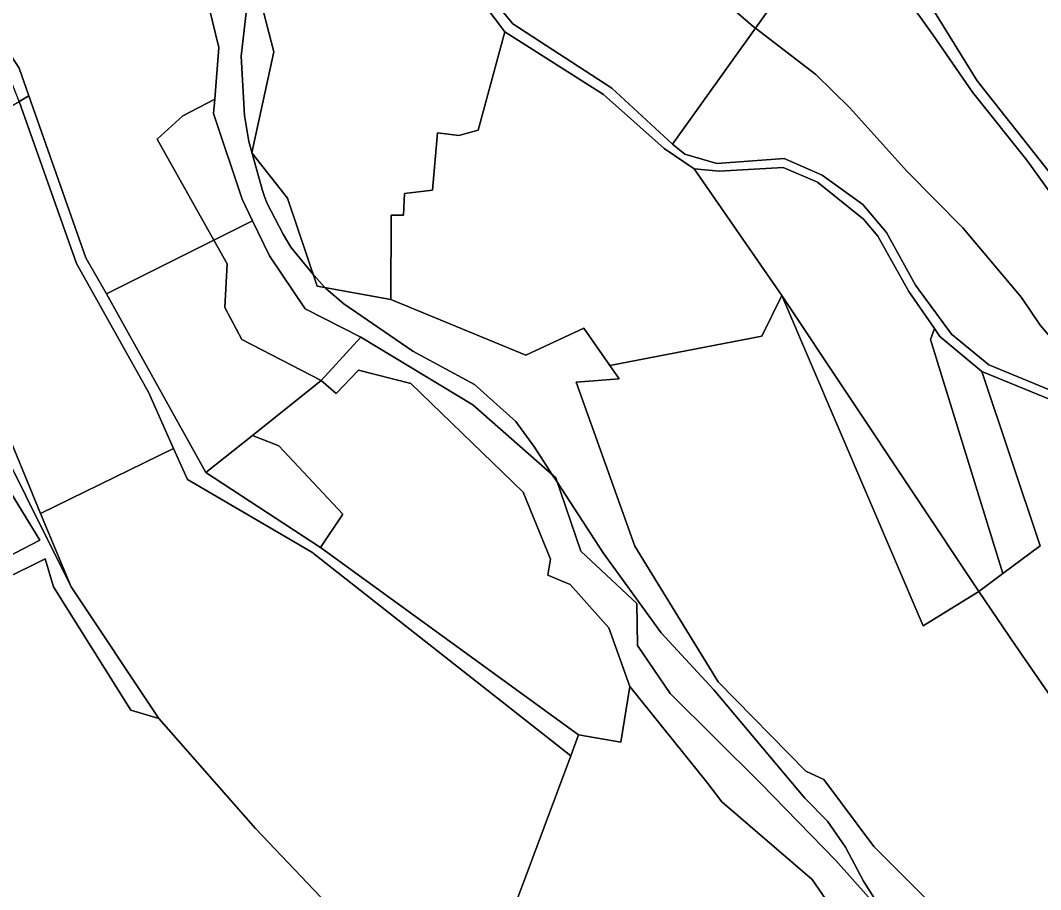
# Model space of a CAD drawing. Extents: x -477304 to -465429, y -1159113 to -1149210.
# Drawn here: x -471923.8 to -471587.7, y -1155960.6 to -1155674.2 of the extents above; entities that cross this region are included whole.
import ezdxf

# ---------------------------------------------------------------- set-up
doc = ezdxf.new("R2010")
doc.units = 0
for name, color, linetype in [('BPEJ_s', 7, 'Continuous'), ('orna_s', 7, 'Continuous'), ('ostatni_s', 7, 'Continuous'), ('PUPFL_s', 7, 'Continuous'), ('trav_porost_s', 7, 'Continuous')]:
    doc.layers.add(name, color=color, linetype=linetype)

msp = doc.modelspace()

# ---------------------------------------------------------------- linework, layer by layer
at = {"layer": 'BPEJ_s'}
for points in [[(-471697.86, -1155662.66), (-471682.35, -1155676.26), (-471681.65, -1155676.79), (-471661.74, -1155691.98), (-471650.48, -1155703.03), (-471631.78, -1155723.85), (-471613.29, -1155742.55), (-471593.95, -1155765.5), (-471587.79, -1155774.64), (-471580.14, -1155783.56)], [(-471580.14, -1155783.56), (-471587.79, -1155774.64), (-471593.95, -1155765.5), (-471613.29, -1155742.55), (-471631.78, -1155723.85), (-471650.48, -1155703.03), (-471661.74, -1155691.98), (-471681.65, -1155676.79), (-471682.35, -1155676.26), (-471697.86, -1155662.66)], [(-471847.59, -1155717.79), (-471847.54, -1155717.57), (-471848.5, -1155714.08), (-471849.99, -1155705.58), (-471851.05, -1155686.03), (-471849.35, -1155670.74)], [(-471849.35, -1155670.74), (-471851.05, -1155686.03), (-471849.99, -1155705.58), (-471848.5, -1155714.08), (-471847.54, -1155717.57), (-471847.59, -1155717.79), (-471847.42, -1155718), (-471844.04, -1155730.23), (-471843.23, -1155732.54), (-471842.56, -1155734.48), (-471837.24, -1155744.68), (-471834.69, -1155748.93), (-471827.27, -1155758), (-471827.05, -1155758.28), (-471823.49, -1155762.23), (-471823.22, -1155762.53), (-471817.27, -1155767.63), (-471794.53, -1155783.14), (-471774.14, -1155794.19), (-471760.54, -1155806.3), (-471754.38, -1155814.8), (-471748.44, -1155823.98), (-471746.83, -1155826.47), (-471731.85, -1155849.64), (-471712.73, -1155875.99), (-471695.31, -1155894.69), (-471665.35, -1155930.38), (-471657.91, -1155938.03), (-471651.96, -1155946.53), (-471645.99, -1155957.8), (-471642.4, -1155963.53)], [(-471642.4, -1155963.53), (-471645.99, -1155957.8), (-471651.96, -1155946.53), (-471657.91, -1155938.03), (-471665.35, -1155930.38), (-471695.31, -1155894.69), (-471712.73, -1155875.99), (-471731.85, -1155849.64), (-471746.83, -1155826.47), (-471748.44, -1155823.98), (-471754.38, -1155814.8), (-471760.54, -1155806.3), (-471774.14, -1155794.19), (-471794.53, -1155783.14), (-471817.27, -1155767.63), (-471823.22, -1155762.53), (-471823.49, -1155762.23), (-471827.05, -1155758.28), (-471827.27, -1155758), (-471834.69, -1155748.93), (-471837.24, -1155744.68), (-471842.56, -1155734.48), (-471843.23, -1155732.54), (-471844.04, -1155730.23), (-471847.42, -1155718), (-471847.59, -1155717.79)]]:
    msp.add_lwpolyline(points, dxfattribs=at)
at = {"layer": 'orna_s'}
msp.add_lwpolyline([(-471963.29, -1155738.18), (-471970.56, -1155728.13), (-471924.18, -1155700.87), (-471905.34, -1155754.27), (-471881.66, -1155796.67), (-471873.39, -1155815.2), (-471917.17, -1155836.7), (-471942.48, -1155775.33), (-471960.1, -1155736.37)], close=True, dxfattribs=at)
at = {"layer": 'ostatni_s'}
for points in [[(-471553.26, -1155774.35), (-471592.2, -1155720.22), (-471610.1, -1155697.81), (-471623.01, -1155679.09), (-471653.18, -1155636.9), (-471682.03, -1155602.9), (-471715.35, -1155572.4), (-471735.78, -1155550.84), (-471742.93, -1155542.3), (-471748.81, -1155535.27), (-471744.67, -1155532.54), (-471743.18, -1155534.24), (-471732.89, -1155545.93), (-471731.68, -1155547.12), (-471711.14, -1155569.08), (-471700.11, -1155578.94), (-471689.08, -1155588.8), (-471675.61, -1155603.49), (-471652.59, -1155629.21), (-471626.32, -1155665.26), (-471608.54, -1155694.15), (-471579.11, -1155731.33)], [(-471776.06, -1155657.66), (-471761.58, -1155675.35), (-471728.99, -1155696.58), (-471708.9, -1155714.99), (-471704.86, -1155718.28), (-471694.35, -1155721.39), (-471672.2, -1155719.74), (-471659.69, -1155725.16), (-471646.28, -1155734.9), (-471638.42, -1155744.11), (-471628.85, -1155761.45), (-471617.05, -1155777.53), (-471604.76, -1155787.69), (-471571.69, -1155801.25)], [(-471583.99, -1155799.26), (-471607.02, -1155789.83), (-471620.85, -1155778.29), (-471622.62, -1155775.73), (-471631.09, -1155763.46), (-471641.28, -1155745.28), (-471646.05, -1155739.68), (-471661.21, -1155727.45), (-471672.48, -1155722.68), (-471693.53, -1155723.85), (-471701.81, -1155723.14), (-471711.72, -1155716.36), (-471731.64, -1155698.59), (-471764.21, -1155678), (-471777.48, -1155660.33)]]:
    msp.add_lwpolyline(points, dxfattribs=at)
for points in [[(-471943.72, -1155660.03), (-471924.24, -1155689.99), (-471921.07, -1155699.04), (-471924.18, -1155700.87), (-471927.8, -1155691.67), (-471932.16, -1155687.43), (-471941.21, -1155674.75), (-471944.74, -1155669), (-471947.72, -1155662.57), (-471952.94, -1155656.89), (-471967.93, -1155642.72), (-471972.26, -1155641.2), (-471983.88, -1155640.49), (-471989.76, -1155642.15), (-472000.47, -1155634.07), (-471999.11, -1155632.04), (-471994.85, -1155633.42), (-471982.5, -1155637.43), (-471968.73, -1155639.36)], [(-471960.1, -1155736.37), (-471942.48, -1155775.33), (-471917.17, -1155836.7), (-471907.04, -1155860.8), (-471936.85, -1155801.34), (-471947.03, -1155775.42), (-471963.29, -1155738.18)]]:
    msp.add_lwpolyline(points, close=True, dxfattribs=at)
at = {"layer": 'PUPFL_s'}
for points in [[(-471846.29, -1155661.46), (-471840.35, -1155684.55), (-471847.59, -1155717.79), (-471835.83, -1155732.75), (-471825.99, -1155761.78), (-471801.78, -1155766.11), (-471757.28, -1155784.5), (-471738.12, -1155775.6), (-471729.64, -1155787.84), (-471726.52, -1155792.28), (-471740.65, -1155793.34), (-471721.37, -1155847.36), (-471693.88, -1155892.09), (-471664.97, -1155921.52), (-471659.06, -1155924.3), (-471642.64, -1155946.35), (-471625.08, -1155963.87)], [(-471633.56, -1155975.07), (-471655.11, -1155950.92), (-471679.96, -1155925.52), (-471709.73, -1155895.97), (-471720.44, -1155880.15), (-471720.71, -1155866.25), (-471739.18, -1155849.03), (-471747.35, -1155824.94), (-471774.69, -1155800.89), (-471811.64, -1155778.59), (-471829.96, -1155769.26), (-471841.79, -1155751.73), (-471847.33, -1155740.27), (-471850.78, -1155733.14), (-471860.14, -1155704.88), (-471859.76, -1155700.11), (-471858.42, -1155683.15), (-471861.67, -1155670.03)], [(-471641.16, -1155988.78), (-471662.92, -1155957.21), (-471692.65, -1155931.68), (-471697.67, -1155925.13), (-471722.98, -1155893.59), (-471729.88, -1155874.27), (-471742.65, -1155860.08), (-471749.98, -1155856.97), (-471749.11, -1155851.73), (-471758.17, -1155829.63), (-471795.22, -1155793.81), (-471812.46, -1155789.41), (-471819.73, -1155797.16), (-471824.75, -1155792.78), (-471811.64, -1155778.59), (-471774.69, -1155800.89), (-471747.35, -1155824.94), (-471739.18, -1155849.03), (-471720.71, -1155866.25), (-471720.44, -1155880.15), (-471709.73, -1155895.97), (-471679.96, -1155925.52), (-471655.11, -1155950.92), (-471633.56, -1155975.07)], [(-471764.09, -1155974.38), (-471742.47, -1155916.43), (-471739.9, -1155909.54), (-471725.98, -1155911.98), (-471722.98, -1155893.59), (-471697.67, -1155925.13), (-471692.65, -1155931.68), (-471662.92, -1155957.21), (-471641.16, -1155988.78)]]:
    msp.add_lwpolyline(points, dxfattribs=at)
for points in [[(-471824.75, -1155792.78), (-471850.9, -1155779.36), (-471856.43, -1155768.74), (-471855.71, -1155754.45), (-471860.1, -1155746.65), (-471847.33, -1155740.27), (-471841.79, -1155751.73), (-471829.96, -1155769.26), (-471811.64, -1155778.59)], [(-471542.96, -1155907.98), (-471537.24, -1155926.23), (-471522.95, -1155926.39), (-471541.82, -1155954.79), (-471555.63, -1155931.64), (-471574.64, -1155910.94), (-471595.92, -1155880.09), (-471608.03, -1155862.31), (-471600.12, -1155856.44), (-471587.86, -1155847.33), (-471607.02, -1155789.83), (-471583.99, -1155799.26), (-471568.1, -1155848.26), (-471565.11, -1155874.09), (-471553.9, -1155907.41)]]:
    msp.add_lwpolyline(points, close=True, dxfattribs=at)
at = {"layer": 'trav_porost_s'}
for points in [[(-471653.18, -1155636.9), (-471708.9, -1155714.99), (-471728.99, -1155696.58), (-471761.58, -1155675.35), (-471776.06, -1155657.66), (-471790.19, -1155642.16), (-471793.06, -1155615.39), (-471791.66, -1155587.25), (-471787.38, -1155583.94), (-471773.94, -1155565.86), (-471742.93, -1155542.3), (-471735.78, -1155550.84), (-471715.35, -1155572.4), (-471682.03, -1155602.9)], [(-471663.16, -1155556.57), (-471641.41, -1155582.3), (-471617.35, -1155613.54), (-471578.35, -1155670.41), (-471487.37, -1155786.67), (-471477.79, -1155803.85), (-471486.73, -1155801.03), (-471527.72, -1155803.63), (-471539.34, -1155785.86), (-471550.02, -1155774.19), (-471579.11, -1155731.33), (-471608.54, -1155694.15), (-471626.32, -1155665.26), (-471652.59, -1155629.21), (-471675.61, -1155603.49), (-471689.08, -1155588.8), (-471700.11, -1155578.94)], [(-471859.76, -1155700.11), (-471870.33, -1155705.64), (-471878.8, -1155713.38), (-471860.1, -1155746.65), (-471895.47, -1155764.33), (-471902.27, -1155752.41), (-471921.07, -1155699.04), (-471924.24, -1155689.99), (-471943.72, -1155660.03), (-471960.02, -1155639.53), (-471954.16, -1155636.38), (-471951.2, -1155634.78), (-471907.71, -1155600.3), (-471882.13, -1155630.97), (-471869.24, -1155640.55), (-471861.67, -1155670.03), (-471858.42, -1155683.15)], [(-471847.74, -1155659.01), (-471795.83, -1155617.93), (-471793.27, -1155643.87), (-471777.48, -1155660.33), (-471764.21, -1155678), (-471773, -1155710.38), (-471779.38, -1155712.14), (-471786.37, -1155711.2), (-471788.05, -1155730.12), (-471797.3, -1155731.28), (-471797.63, -1155738.37), (-471801.62, -1155738.42), (-471801.78, -1155766.11), (-471825.99, -1155761.78), (-471835.83, -1155732.75), (-471847.59, -1155717.79), (-471840.35, -1155684.55), (-471846.29, -1155661.46)], [(-471537.07, -1155793.86), (-471555.65, -1155811.59), (-471571.69, -1155801.25), (-471604.76, -1155787.69), (-471617.05, -1155777.53), (-471628.85, -1155761.45), (-471638.42, -1155744.11), (-471646.28, -1155734.9), (-471659.69, -1155725.16), (-471672.2, -1155719.74), (-471694.35, -1155721.39), (-471704.86, -1155718.28), (-471708.9, -1155714.99), (-471653.18, -1155636.9), (-471623.01, -1155679.09), (-471610.1, -1155697.81), (-471592.2, -1155720.22), (-471553.26, -1155774.35)], [(-471801.62, -1155738.42), (-471797.63, -1155738.37), (-471797.3, -1155731.28), (-471788.05, -1155730.12), (-471786.37, -1155711.2), (-471779.38, -1155712.14), (-471773, -1155710.38), (-471764.21, -1155678), (-471731.64, -1155698.59), (-471711.72, -1155716.36), (-471701.81, -1155723.14), (-471672.97, -1155764.87), (-471679.54, -1155778.18), (-471729.64, -1155787.84), (-471738.12, -1155775.6), (-471757.28, -1155784.5), (-471801.78, -1155766.11)], [(-471902.27, -1155752.41), (-471895.47, -1155764.33), (-471862.77, -1155823.09), (-471824.9, -1155847.82), (-471739.9, -1155909.54), (-471742.47, -1155916.43), (-471827.84, -1155849.34), (-471868.73, -1155825.49), (-471873.39, -1155815.2), (-471881.66, -1155796.67), (-471905.34, -1155754.27), (-471924.18, -1155700.87), (-471921.07, -1155699.04)], [(-471878.8, -1155713.38), (-471870.33, -1155705.64), (-471859.76, -1155700.11), (-471860.14, -1155704.88), (-471850.78, -1155733.14), (-471847.33, -1155740.27), (-471860.1, -1155746.65)], [(-471947.03, -1155775.42), (-471943.81, -1155802.47), (-471917.41, -1155845.44), (-471960.8, -1155867.99), (-471982.06, -1155832.27), (-471961.7, -1155816.8), (-471992.89, -1155761.88), (-471991.08, -1155728.41), (-471976.83, -1155719.46), (-471970.56, -1155728.13), (-471963.29, -1155738.18)], [(-471672.48, -1155722.68), (-471661.21, -1155727.45), (-471646.05, -1155739.68), (-471641.28, -1155745.28), (-471631.09, -1155763.46), (-471622.62, -1155775.73), (-471623.98, -1155779.37), (-471600.12, -1155856.44), (-471608.03, -1155862.31), (-471672.97, -1155764.87), (-471701.81, -1155723.14), (-471693.53, -1155723.85)], [(-471860.1, -1155746.65), (-471855.71, -1155754.45), (-471856.43, -1155768.74), (-471850.9, -1155779.36), (-471824.75, -1155792.78), (-471847.31, -1155810.93), (-471862.77, -1155823.09), (-471895.47, -1155764.33)], [(-471721.37, -1155847.36), (-471740.65, -1155793.34), (-471726.52, -1155792.28), (-471729.64, -1155787.84), (-471679.54, -1155778.18), (-471672.97, -1155764.87), (-471626.35, -1155873.67), (-471608.03, -1155862.31), (-471595.92, -1155880.09), (-471574.64, -1155910.94), (-471553.67, -1155964.04), (-471533.54, -1156015), (-471522.29, -1156044.62), (-471558, -1156063.73), (-471575.95, -1156039.3), (-471619.83, -1155966.31), (-471625.08, -1155963.87), (-471642.64, -1155946.35), (-471659.06, -1155924.3), (-471664.97, -1155921.52), (-471693.88, -1155892.09)], [(-471626.35, -1155873.67), (-471672.97, -1155764.87), (-471608.03, -1155862.31)], [(-471907.04, -1155860.8), (-471878.26, -1155904.22), (-471887.48, -1155901.43), (-471912.93, -1155860.81), (-471915.71, -1155851.55), (-471958.1, -1155872.53), (-471960.8, -1155867.99), (-471917.41, -1155845.44), (-471943.81, -1155802.47), (-471947.03, -1155775.42), (-471936.85, -1155801.34)], [(-471600.12, -1155856.44), (-471623.98, -1155779.37), (-471622.62, -1155775.73), (-471620.85, -1155778.29), (-471607.02, -1155789.83), (-471587.86, -1155847.33)], [(-471819.73, -1155797.16), (-471812.46, -1155789.41), (-471795.22, -1155793.81), (-471758.17, -1155829.63), (-471749.11, -1155851.73), (-471749.98, -1155856.97), (-471742.65, -1155860.08), (-471729.88, -1155874.27), (-471722.98, -1155893.59), (-471725.98, -1155911.98), (-471739.9, -1155909.54), (-471824.9, -1155847.82), (-471817.62, -1155836.83), (-471838.71, -1155814.37), (-471847.31, -1155810.93), (-471824.75, -1155792.78)], [(-471817.62, -1155836.83), (-471824.9, -1155847.82), (-471862.77, -1155823.09), (-471847.31, -1155810.93), (-471838.71, -1155814.37)], [(-471742.47, -1155916.43), (-471764.09, -1155974.38), (-471776.37, -1156012.17), (-471786.53, -1156003.34), (-471846.36, -1155940.37), (-471878.26, -1155904.22), (-471907.04, -1155860.8), (-471917.17, -1155836.7), (-471873.39, -1155815.2), (-471868.73, -1155825.49), (-471827.84, -1155849.34)]]:
    msp.add_lwpolyline(points, close=True, dxfattribs=at)
msp.add_lwpolyline([(-471958.1, -1155872.53), (-471915.71, -1155851.55), (-471912.93, -1155860.81), (-471887.48, -1155901.43), (-471878.26, -1155904.22), (-471846.36, -1155940.37), (-471786.53, -1156003.34), (-471796.62, -1156016.32), (-471784.44, -1156021.21), (-471776.37, -1156012.17), (-471759.17, -1156031.96), (-471752.57, -1156045.21), (-471748.87, -1156057.86), (-471755.12, -1156073.44), (-471753.81, -1156088.09), (-471758.42, -1156102.81), (-471766.84, -1156121.54), (-471823.65, -1156066.52), (-471839.69, -1156059.85), (-471894.72, -1156016.21), (-471898.9, -1156003.72), (-471934.15, -1155988.39)], dxfattribs=at)

doc.saveas('drawing.dxf')
